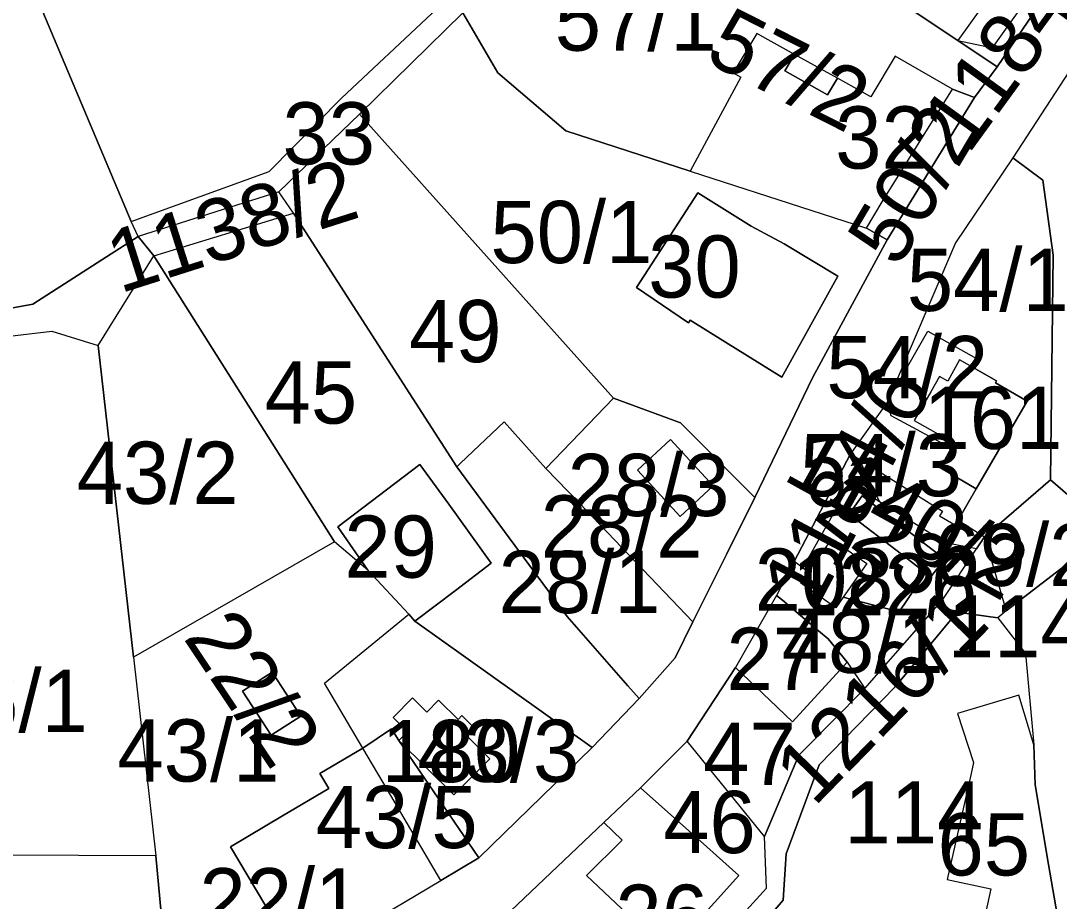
# Model space of a CAD drawing. Extents: x -623250 to -619626, y -1079612 to -1075424.
# Drawn here: x -621589.3 to -621422.3, y -1077337.8 to -1077196.3 of the extents above; entities that cross this region are included whole.
import ezdxf

# ---------------------------------------------------------------- set-up
doc = ezdxf.new("R2010")
doc.units = 0
doc.layers.add('Parcela nároku', color=7, linetype='Continuous')
doc.layers.add('Parcelní číslo', color=7, linetype='Continuous')

msp = doc.modelspace()

# ---------------------------------------------------------------- linework, layer by layer
at = {"layer": 'Parcela nároku'}
for points in [[(-621523.17, -1077195.12), (-621571.7, -1077066.1), (-621579.59, -1077070.93), (-621623.27, -1077105.92), (-621571.51, -1077228.57), (-621549.32, -1077220.52), (-621537.72, -1077208.73)], [(-621570.38, -1077230.98), (-621571.51, -1077228.57), (-621623.27, -1077105.92), (-621674.17, -1077133.23), (-621673.7, -1077140.26), (-621670.74, -1077164.6), (-621661.04, -1077207.94), (-621624.64, -1077201.52), (-621606.64, -1077245.37), (-621587.33, -1077241.87)], [(-621450.75, -1077182.63), (-621447.14, -1077173.47), (-621445.25, -1077168.67), (-621427.49, -1077183.9), (-621438.62, -1077199.49), (-621459.3, -1077185.63), (-621484.71, -1077168.81), (-621469.47, -1077159.41), (-621468.42, -1077159.96), (-621470.27, -1077164.23), (-621474.17, -1077173.17)], [(-621407.08, -1077159.8), (-621404.2, -1077162.3), (-621432.3, -1077203.73), (-621438.62, -1077199.49), (-621433.03, -1077200.65), (-621425.1, -1077189.5), (-621424.25, -1077189.49), (-621409.78, -1077170.25), (-621408.67, -1077165.96), (-621408.77, -1077160.88)], [(-621411.32, -1077162.97), (-621429.17, -1077177.61), (-621427.49, -1077183.9), (-621438.62, -1077199.49), (-621433.03, -1077200.65), (-621425.1, -1077189.5), (-621424.25, -1077189.49), (-621409.78, -1077170.25), (-621408.67, -1077165.96), (-621408.77, -1077160.88)], [(-621438.62, -1077199.49), (-621432.3, -1077203.73), (-621435.93, -1077208.63), (-621439.49, -1077207.28), (-621448.67, -1077201.99), (-621452.6, -1077208.52), (-621457.99, -1077205.53), (-621464.86, -1077201.73), (-621470.95, -1077198.36), (-621474.76, -1077204.68), (-621473.5, -1077205.38), (-621479.38, -1077216.29), (-621481.63, -1077220.46), (-621501.67, -1077213.97), (-621512.56, -1077204.65), (-621518.22, -1077195.04), (-621488.73, -1077171.92), (-621459.3, -1077185.63)], [(-621414.18, -1077278.35), (-621398.59, -1077263.79), (-621387.96, -1077259.7), (-621377.6, -1077252.01), (-621366.43, -1077227.54), (-621364.55, -1077219.18), (-621409.34, -1077186.93), (-621429.78, -1077218.32), (-621424.96, -1077221.94), (-621423.29, -1077233.96), (-621423.71, -1077270.11)], [(-621549.32, -1077220.52), (-621537.72, -1077208.73), (-621523.17, -1077195.12), (-621521.13, -1077193.21), (-621519.83, -1077191.99), (-621518.22, -1077195.04), (-621534.82, -1077211.31), (-621547.78, -1077223.78), (-621570.38, -1077230.98), (-621571.51, -1077228.57)], [(-621481.63, -1077220.46), (-621453.31, -1077229.64), (-621449.99, -1077231.49), (-621462.01, -1077253.72), (-621471.25, -1077272.91), (-621483.22, -1077260.93), (-621493.97, -1077256.98), (-621534.82, -1077211.31), (-621518.22, -1077195.04), (-621512.56, -1077204.65), (-621501.67, -1077213.97)], [(-621479.38, -1077216.29), (-621481.63, -1077220.46), (-621453.31, -1077229.64), (-621450.79, -1077225.41), (-621439.49, -1077207.28), (-621448.67, -1077201.99), (-621452.6, -1077208.52), (-621457.99, -1077205.53), (-621459.59, -1077208.18), (-621466.45, -1077204.37), (-621464.86, -1077201.73), (-621470.95, -1077198.36), (-621474.76, -1077204.68), (-621473.5, -1077205.38)], [(-621464.86, -1077201.73), (-621466.45, -1077204.37), (-621459.59, -1077208.18), (-621457.99, -1077205.53)], [(-621453.31, -1077229.64), (-621450.79, -1077225.41), (-621439.49, -1077207.28), (-621435.93, -1077208.63), (-621449.99, -1077231.49)], [(-621547.78, -1077223.78), (-621534.82, -1077211.31), (-621493.97, -1077256.98), (-621504.84, -1077268.26), (-621511.55, -1077260.76), (-621518.6, -1077267.41), (-621519.15, -1077268), (-621545.45, -1077227.22)], [(-621424.96, -1077221.94), (-621429.78, -1077218.32), (-621438.97, -1077232.01), (-621449.93, -1077257.56), (-621443.44, -1077246.19), (-621435.13, -1077250.85), (-621435.87, -1077252.2), (-621432.39, -1077254.2), (-621432.55, -1077254.48), (-621427.47, -1077257.43), (-621435.66, -1077271.55), (-621438.54, -1077276.58), (-621434.34, -1077279.24), (-621423.71, -1077270.11), (-621423.29, -1077233.96)], [(-621547.78, -1077223.78), (-621570.38, -1077230.98), (-621567.88, -1077234.07), (-621545.45, -1077227.22)], [(-621457.91, -1077237.33), (-621466.55, -1077232.16), (-621471.87, -1077229.31), (-621480.42, -1077223.97), (-621490.27, -1077239.17), (-621481.94, -1077244.85), (-621481.67, -1077244.44), (-621475.96, -1077247.98), (-621466.91, -1077253.58)], [(-621481.94, -1077244.85), (-621490.27, -1077239.17), (-621480.42, -1077223.97), (-621471.87, -1077229.31), (-621466.55, -1077232.16), (-621457.91, -1077237.33), (-621466.91, -1077253.58), (-621475.96, -1077247.98), (-621481.67, -1077244.44)], [(-621567.88, -1077234.07), (-621545.45, -1077227.22), (-621519.15, -1077268), (-621501.43, -1077292.07), (-621491.66, -1077303.19), (-621489.83, -1077305.23), (-621497.43, -1077313.13), (-621525.9, -1077292.8), (-621519.41, -1077287.87), (-621513.65, -1077283.49), (-621520.43, -1077274.01), (-621525.14, -1077267.6), (-621538.32, -1077277.63), (-621533.5, -1077284.61), (-621538.85, -1077280.06)], [(-621606.64, -1077245.37), (-621621.37, -1077247.04), (-621642.79, -1077249.7), (-621653.8, -1077250.72), (-621653.03, -1077255.07), (-621648.68, -1077254.77), (-621618.44, -1077250.2), (-621584.31, -1077246.2), (-621576.81, -1077248.47), (-621567.88, -1077234.07), (-621570.38, -1077230.98), (-621587.33, -1077241.87)], [(-621576.81, -1077248.47), (-621567.88, -1077234.07), (-621538.85, -1077280.06), (-621571.17, -1077298.59)], [(-621600.79, -1077341.91), (-621599.98, -1077368.66), (-621601.14, -1077368.85), (-621608.91, -1077310.81), (-621614.46, -1077275.5), (-621617.74, -1077254.62), (-621618.44, -1077250.2), (-621584.31, -1077246.2), (-621576.81, -1077248.47), (-621571.17, -1077298.59), (-621567.58, -1077330.5), (-621592.44, -1077330.4), (-621592.59, -1077340.5), (-621592.59, -1077341.84)], [(-621445.64, -1077260.54), (-621439.25, -1077264.16), (-621439.7, -1077265.01), (-621449.32, -1077259.79), (-621449.93, -1077257.56), (-621443.44, -1077246.19), (-621435.13, -1077250.85), (-621435.87, -1077252.2), (-621438.35, -1077250.8), (-621440.22, -1077254.22), (-621441.57, -1077253.49), (-621442.94, -1077255.96)], [(-621427.47, -1077257.43), (-621432.55, -1077254.48), (-621432.39, -1077254.2), (-621435.87, -1077252.2), (-621438.35, -1077250.8), (-621440.22, -1077254.22), (-621441.57, -1077253.49), (-621442.94, -1077255.96), (-621445.64, -1077260.54), (-621439.25, -1077264.16), (-621439.7, -1077265.01), (-621441.39, -1077268.17), (-621435.66, -1077271.55)], [(-621504.84, -1077268.26), (-621493.97, -1077256.98), (-621483.22, -1077260.93), (-621471.25, -1077272.91), (-621475.83, -1077282.1), (-621481.2, -1077292.91), (-621499.52, -1077273.81)], [(-621439.7, -1077265.01), (-621449.32, -1077259.79), (-621449.93, -1077257.56), (-621455.88, -1077265.89), (-621454.56, -1077266.71), (-621441.1, -1077275.1), (-621441.55, -1077275.89), (-621438.99, -1077277.36), (-621438.54, -1077276.58), (-621435.66, -1077271.55), (-621441.39, -1077268.17)], [(-621518.6, -1077267.41), (-621511.55, -1077260.76), (-621504.84, -1077268.26), (-621499.52, -1077273.81), (-621481.2, -1077292.91), (-621484.08, -1077298.71), (-621489.83, -1077305.23), (-621491.66, -1077303.19), (-621501.43, -1077292.07), (-621519.15, -1077268)], [(-621490.14, -1077268.55), (-621483.28, -1077275.97), (-621477.95, -1077271.04), (-621484.81, -1077263.62)], [(-621484.81, -1077263.62), (-621490.14, -1077268.55), (-621483.28, -1077275.97), (-621477.95, -1077271.04)], [(-621464.93, -1077283.24), (-621455.88, -1077265.89), (-621454.56, -1077266.71), (-621451.2, -1077273.64), (-621455.85, -1077270.65), (-621463.54, -1077284.25)], [(-621441.55, -1077275.89), (-621438.99, -1077277.36), (-621438.54, -1077276.58), (-621434.34, -1077279.24), (-621435.63, -1077281.18), (-621440.62, -1077280.23), (-621451.2, -1077273.64), (-621454.56, -1077266.71), (-621441.1, -1077275.1)], [(-621538.32, -1077277.63), (-621525.14, -1077267.6), (-621520.43, -1077274.01), (-621513.65, -1077283.49), (-621519.41, -1077287.87), (-621525.9, -1077292.8), (-621526.88, -1077291.7), (-621533.5, -1077284.61)], [(-621451.2, -1077273.64), (-621455.85, -1077270.65), (-621463.54, -1077284.25), (-621462.64, -1077284.9), (-621458.86, -1077279.6), (-621453.24, -1077283.55), (-621457.06, -1077288.96), (-621448.05, -1077291.32), (-621443.82, -1077285.01), (-621447.69, -1077282.06), (-621456.11, -1077275.61), (-621453.99, -1077272.64), (-621441.81, -1077282), (-621440.62, -1077280.23)], [(-621423.71, -1077270.11), (-621434.34, -1077279.24), (-621430.86, -1077291.13), (-621414.18, -1077278.35)], [(-621440.74, -1077282.82), (-621441.81, -1077282), (-621453.99, -1077272.64), (-621456.11, -1077275.61), (-621447.69, -1077282.06), (-621443.82, -1077285.01), (-621442.94, -1077285.69), (-621440.96, -1077283.11)], [(-621434.34, -1077279.24), (-621430.86, -1077291.13), (-621432.17, -1077292.28), (-621438.74, -1077291.36), (-621448.7, -1077303.36), (-621460.94, -1077315.92), (-621466.21, -1077330.18), (-621466.69, -1077337.64), (-621472.59, -1077344.5), (-621480.06, -1077353.2), (-621484.6, -1077354.45), (-621490.21, -1077351.69), (-621482.13, -1077349.74), (-621469.37, -1077335.72), (-621469.69, -1077327.4), (-621464.19, -1077314.37), (-621453.57, -1077303.62), (-621441.05, -1077289.32), (-621435.63, -1077281.18)], [(-621538.85, -1077280.06), (-621571.17, -1077298.59), (-621567.58, -1077330.5), (-621566.7, -1077339.72), (-621566.45, -1077340.93), (-621565.82, -1077343), (-621563.28, -1077351.43), (-621558.7, -1077357.03), (-621544.35, -1077347.86), (-621555.55, -1077329.09), (-621547.19, -1077324.12), (-621539.75, -1077319.7), (-621541.19, -1077317.29), (-621534.31, -1077313.2), (-621540.47, -1077302.78), (-621526.88, -1077291.7), (-621533.5, -1077284.61)], [(-621462.64, -1077284.9), (-621463.54, -1077284.25), (-621464.93, -1077283.24), (-621467.77, -1077288.67), (-621466.82, -1077289.42), (-621461.01, -1077294.38), (-621459.49, -1077295.67), (-621456.43, -1077299.39), (-621453.57, -1077303.62), (-621441.05, -1077289.32), (-621435.63, -1077281.18), (-621440.62, -1077280.23), (-621441.81, -1077282), (-621440.74, -1077282.82), (-621440.96, -1077283.11), (-621442.94, -1077285.69), (-621443.82, -1077285.01), (-621448.05, -1077291.32), (-621457.06, -1077288.96), (-621458.25, -1077290.65), (-621463.89, -1077286.66)], [(-621462.64, -1077284.9), (-621458.86, -1077279.6), (-621453.24, -1077283.55), (-621457.06, -1077288.96), (-621458.25, -1077290.65), (-621463.89, -1077286.66)], [(-621466.82, -1077289.42), (-621467.77, -1077288.67), (-621474.34, -1077300.26), (-621468.85, -1077305.51), (-621465.21, -1077308.99), (-621456.43, -1077299.39), (-621459.49, -1077295.67), (-621461.01, -1077294.38)], [(-621528.5, -1077311.99), (-621529.66, -1077310.1), (-621534.31, -1077313.2), (-621540.47, -1077302.78), (-621526.88, -1077291.7), (-621525.9, -1077292.8), (-621497.43, -1077313.13), (-621515.64, -1077330.87)], [(-621440.32, -1077334.33), (-621433.33, -1077335.82), (-621434.1, -1077339.5), (-621472.59, -1077344.5), (-621466.69, -1077337.64), (-621466.21, -1077330.18), (-621460.94, -1077315.92), (-621448.7, -1077303.36), (-621438.74, -1077291.36), (-621432.17, -1077292.28), (-621427.72, -1077298.01), (-621426.4, -1077312.7), (-621428.83, -1077304.68), (-621438.65, -1077307.63), (-621436.09, -1077315.53), (-621436.48, -1077317.28)], [(-621456.43, -1077299.39), (-621453.57, -1077303.62), (-621464.19, -1077314.37), (-621469.69, -1077327.4), (-621482.14, -1077312.1), (-621474.34, -1077300.26), (-621468.85, -1077305.51), (-621465.21, -1077308.99)], [(-621553.63, -1077304.04), (-621548.84, -1077301), (-621544.24, -1077308.08), (-621549.04, -1077311.11)], [(-621553.63, -1077304.04), (-621549.04, -1077311.11), (-621544.24, -1077308.08), (-621548.84, -1077301)], [(-621518.98, -1077308.59), (-621518.38, -1077307.98), (-621516.61, -1077309.74), (-621517.84, -1077310.97), (-621513.86, -1077314.93), (-621519.64, -1077320.74), (-621528.5, -1077311.99), (-621527.09, -1077310.57), (-621529.39, -1077308.29), (-621526.31, -1077305.15), (-621524, -1077307.43), (-621522.1, -1077305.51)], [(-621528.5, -1077311.99), (-621519.64, -1077320.74), (-621513.86, -1077314.93), (-621517.84, -1077310.97), (-621516.61, -1077309.74), (-621518.38, -1077307.98), (-621518.98, -1077308.59), (-621522.1, -1077305.51), (-621524, -1077307.43), (-621526.31, -1077305.15), (-621529.39, -1077308.29), (-621527.09, -1077310.57)], [(-621426.4, -1077312.7), (-621428.83, -1077304.68), (-621438.65, -1077307.63), (-621436.09, -1077315.53), (-621436.48, -1077317.28), (-621440.32, -1077334.33), (-621433.33, -1077335.82), (-621434.1, -1077339.5), (-621432.38, -1077339.59), (-621423.38, -1077339.89), (-621422.64, -1077339.94), (-621424.02, -1077331.91), (-621426.21, -1077319.12)], [(-621534.31, -1077313.2), (-621529.66, -1077310.1), (-621528.5, -1077311.99), (-621515.64, -1077330.87), (-621521.75, -1077334.48), (-621530.34, -1077319.92)], [(-621492.61, -1077328.02), (-621495.56, -1077325.19), (-621510.49, -1077339.36), (-621494.39, -1077349.63), (-621490.21, -1077351.69), (-621482.13, -1077349.74), (-621469.37, -1077335.72), (-621469.69, -1077327.4), (-621482.14, -1077312.1), (-621489.64, -1077319.57), (-621479, -1077329.07), (-621473.85, -1077333.67), (-621485.07, -1077346.16), (-621498.3, -1077333.67)], [(-621534.31, -1077313.2), (-621541.19, -1077317.29), (-621539.75, -1077319.7), (-621547.19, -1077324.12), (-621555.55, -1077329.09), (-621544.35, -1077347.86), (-621536.28, -1077343.1), (-621535.09, -1077342.4), (-621521.75, -1077334.48), (-621530.34, -1077319.92)], [(-621473.85, -1077333.67), (-621479, -1077329.07), (-621489.64, -1077319.57), (-621495.56, -1077325.19), (-621492.61, -1077328.02), (-621498.3, -1077333.67), (-621485.07, -1077346.16)], [(-621592.59, -1077340.5), (-621592.59, -1077341.84), (-621600.79, -1077341.91), (-621599.98, -1077368.66), (-621599.89, -1077370.95), (-621592.24, -1077371.02), (-621590.5, -1077370.88), (-621582.71, -1077370.17), (-621574.55, -1077369.43), (-621573.15, -1077359.17), (-621567.25, -1077359.56), (-621565.82, -1077343), (-621566.45, -1077340.93), (-621566.7, -1077339.72), (-621567.58, -1077330.5), (-621592.44, -1077330.4)]]:
    msp.add_lwpolyline(points, close=True, dxfattribs=at)
for points in [[(-621385.94, -1077160.33), (-621365.2, -1077199.94), (-621363.51, -1077210.97), (-621363.55, -1077212.6), (-621364.55, -1077219.18), (-621366.43, -1077227.54), (-621377.6, -1077252.01), (-621387.96, -1077259.7), (-621398.59, -1077263.79), (-621414.18, -1077278.35), (-621430.86, -1077291.13), (-621432.17, -1077292.28), (-621427.72, -1077298.01), (-621426.4, -1077312.7), (-621426.21, -1077319.12), (-621424.02, -1077331.91), (-621422.64, -1077339.94)], [(-621535.09, -1077342.4), (-621521.75, -1077334.48), (-621515.64, -1077330.87), (-621497.43, -1077313.13), (-621489.83, -1077305.23), (-621484.08, -1077298.71), (-621481.2, -1077292.91), (-621475.83, -1077282.1), (-621471.25, -1077272.91), (-621462.01, -1077253.72), (-621449.99, -1077231.49), (-621435.93, -1077208.63), (-621432.3, -1077203.73), (-621404.2, -1077162.3)], [(-621409.34, -1077186.93), (-621429.78, -1077218.32), (-621438.97, -1077232.01), (-621449.93, -1077257.56), (-621455.88, -1077265.89), (-621464.93, -1077283.24), (-621467.77, -1077288.67), (-621474.34, -1077300.26), (-621482.14, -1077312.1), (-621489.64, -1077319.57), (-621495.56, -1077325.19), (-621510.49, -1077339.36)]]:
    msp.add_lwpolyline(points, dxfattribs=at)

# ---------------------------------------------------------------- texts
at = {"layer": 'Parcelní číslo'}
for s, rotation, p in [('1184/8', 54.0048, (-621436.96, -1077217.95)), ('57/2', 333.1751, (-621479.59, -1077202.71)), ('50/2', 59.1705, (-621448.25, -1077236.24)), ('1138/2', 17.6475, (-621573.34, -1077240.16)), ('1184/6', 62.0897, (-621461.66, -1077291.58)), ('1140/2', 331.0443, (-621466.98, -1077269.93)), ('223', 322.4649, (-621462.15, -1077276.07)), ('1216/1', 45.7393, (-621461.72, -1077322.79)), ('22/2', 303.7545, (-621563.27, -1077295.46))]:
    msp.add_text(s, height=10, rotation=rotation, dxfattribs=at).set_placement(p)
for s, p in [('57/1', (-621503.42, -1077201.11)), ('33', (-621547.19, -1077219.4)), ('32', (-621458.33, -1077220.06)), ('50/1', (-621513.76, -1077235.25)), ('30', (-621488.4, -1077240.8)), ('54/1', (-621446.81, -1077242.95)), ('49', (-621526.86, -1077251.18)), ('54/2', (-621459.76, -1077256.97)), ('45', (-621550.07, -1077261.05)), ('161', (-621444.12, -1077265.12)), ('54/3', (-621463.98, -1077272.73)), ('43/2', (-621580.28, -1077273.95)), ('28/3', (-621501.36, -1077275.91)), ('28/2', (-621505.69, -1077282.58)), ('29', (-621537.25, -1077285.82)), ('69/2', (-621442.52, -1077287.15)), ('28/1', (-621512.45, -1077291.5)), ('208', (-621471.28, -1077291.12)), ('1226', (-621465.28, -1077291.89)), ('1147/1', (-621440.23, -1077298.64)), ('48/1', (-621466.92, -1077301.12)), ('27', (-621475.81, -1077303.85)), ('36/1', (-621604.53, -1077310.62)), ('43/1', (-621573.74, -1077318.59)), ('180', (-621531.27, -1077318.68)), ('43/3', (-621525.52, -1077318.65)), ('47', (-621479.55, -1077319.14)), ('43/5', (-621541.85, -1077329.28)), ('114', (-621456.85, -1077328.54)), ('46', (-621485.98, -1077330.09)), ('65', (-621441.88, -1077333.68)), ('22/1', (-621560.55, -1077342.51)), ('26', (-621493.67, -1077345.16))]:
    msp.add_text(s, height=10, dxfattribs=at).set_placement(p)

doc.saveas('drawing.dxf')
